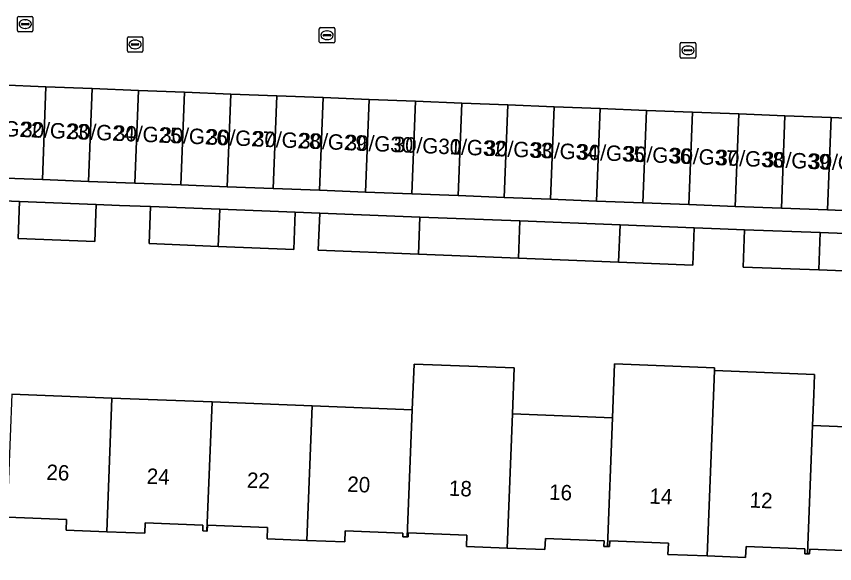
# Model space of a CAD drawing. Extents: x 161354 to 162026, y 386504 to 387460.
# Drawn here: x 161513.1 to 161566.2, y 386562 to 386597.5 of the extents above; entities that cross this region are included whole.
import ezdxf

# ---------------------------------------------------------------- set-up
doc = ezdxf.new("R2010")
doc.units = 0
for name, color, linetype in [('IMGEO_Erf', 7, 'Continuous'), ('IMGEO_Kolk', 7, 'Continuous'), ('IMGEO_Pand', 7, 'Continuous'), ('IMGEO_Pand_nummerreeks', 7, 'Continuous'), ('IMGEO_Rijbaan_lokaal_open', 7, 'Continuous'), ('IMGEO_Rioolput', 7, 'Continuous'), ('IMGEO_Voetpad_open', 7, 'Continuous')]:
    doc.layers.add(name, color=color, linetype=linetype)

msp = doc.modelspace()

# ---------------------------------------------------------------- linework, layer by layer
at = {"layer": 'IMGEO_Erf'}
for points in [[(161570.104, 386580.842), (161565.178, 386581.036), (161560.268, 386581.229), (161560.362, 386583.654), (161558.771, 386583.716), (161557.084, 386583.782), (161556.989, 386581.358), (161552.175, 386581.548), (161545.673, 386581.804), (161539.171, 386582.06), (161532.669, 386582.316), (161532.765, 386584.73), (161531.177, 386584.792), (161531.083, 386582.378), (161526.168, 386582.572), (161521.673, 386582.749), (161521.767, 386585.158), (161519.762, 386585.236), (161518.248, 386585.295), (161518.154, 386582.888), (161513.165, 386583.084), (161513.26, 386585.49), (161509.566, 386585.634)], [(161512.766, 386572.971), (161519.268, 386572.715), (161525.769, 386572.459), (161532.271, 386572.203), (161538.772, 386571.947), (161538.89, 386574.924), (161545.391, 386574.668), (161545.274, 386571.691), (161551.776, 386571.435), (161551.914, 386574.932), (161558.415, 386574.676), (161558.408, 386574.503), (161564.91, 386574.249), (161564.859, 386572.943), (161564.78, 386570.923), (161571.28, 386570.667)], [(161555.407, 386563.274), (161551.609, 386563.423), (161551.594, 386563.054), (161551.446, 386563.06), (161551.22, 386563.069), (161551.235, 386563.441), (161547.419, 386563.592), (161547.39, 386562.86), (161544.929, 386562.957), (161542.299, 386563.06), (161542.328, 386563.803), (161538.517, 386563.953), (161538.506, 386563.689), (161538.447, 386563.691), (161538.156, 386563.703), (161538.165, 386563.932), (161534.411, 386564.08), (161534.383, 386563.361), (161531.926, 386563.458), (161529.337, 386563.56), (161529.366, 386564.292), (161525.474, 386564.445), (161525.459, 386564.06), (161525.438, 386564.061), (161525.158, 386564.072), (161525.173, 386564.456), (161521.418, 386564.604), (161521.391, 386563.931), (161518.925, 386564.028), (161516.286, 386564.132), (161516.313, 386564.813), (161512.49, 386564.964)], [(161568.375, 386562.744), (161564.596, 386562.893), (161564.583, 386562.579), (161564.451, 386562.584), (161564.27, 386562.592), (161564.283, 386562.921), (161560.453, 386563.072), (161560.425, 386562.356), (161557.933, 386562.454), (161555.378, 386562.554), (161555.407, 386563.274)]]:
    msp.add_lwpolyline(points, dxfattribs=at)
at = {"layer": 'IMGEO_Kolk'}
for p, q in [((161513.134, 386596.595), (161513.134, 386597.447)), ((161513.209, 386597.521), (161514.061, 386597.521)), ((161513.622, 386597.301), (161513.647, 386597.301)), ((161514.135, 386597.447), (161514.135, 386596.595)), ((161513.393, 386597.015), (161513.393, 386597.027)), ((161513.831, 386596.978), (161513.433, 386596.978)), ((161513.436, 386597.064), (161513.834, 386597.064)), ((161513.645, 386596.741), (161513.62, 386596.741)), ((161513.877, 386597.027), (161513.877, 386597.015)), ((161532.735, 386595.865), (161532.735, 386596.717)), ((161532.81, 386596.791), (161533.662, 386596.791)), ((161533.736, 386596.717), (161533.736, 386595.865)), ((161514.061, 386596.521), (161513.209, 386596.521)), ((161532.994, 386596.285), (161532.994, 386596.297)), ((161533.432, 386596.248), (161533.034, 386596.248)), ((161533.037, 386596.334), (161533.435, 386596.334)), ((161533.223, 386596.571), (161533.248, 386596.571)), ((161533.478, 386596.297), (161533.478, 386596.285)), ((161533.662, 386595.791), (161532.81, 386595.791)), ((161533.246, 386596.011), (161533.221, 386596.011)), ((161556.184, 386594.887), (161556.184, 386595.739)), ((161556.259, 386595.813), (161557.111, 386595.813)), ((161556.672, 386595.593), (161556.697, 386595.593)), ((161557.185, 386595.739), (161557.185, 386594.887)), ((161556.443, 386595.307), (161556.443, 386595.319)), ((161556.881, 386595.27), (161556.483, 386595.27)), ((161556.486, 386595.356), (161556.884, 386595.356)), ((161556.927, 386595.319), (161556.927, 386595.307)), ((161557.111, 386594.813), (161556.259, 386594.813)), ((161556.695, 386595.033), (161556.67, 386595.033))]:
    msp.add_line(p, q, dxfattribs=at)
for points in [[(161513.134, 386596.595), (161513.134, 386597.447)], [(161513.209, 386597.521), (161514.061, 386597.521)], [(161514.135, 386597.447), (161514.135, 386596.595)], [(161532.735, 386595.865), (161532.735, 386596.717)], [(161532.81, 386596.791), (161533.662, 386596.791)], [(161533.736, 386596.717), (161533.736, 386595.865)], [(161514.061, 386596.521), (161513.209, 386596.521)], [(161533.662, 386595.791), (161532.81, 386595.791)], [(161556.184, 386594.887), (161556.184, 386595.739)], [(161556.259, 386595.813), (161557.111, 386595.813)], [(161557.185, 386595.739), (161557.185, 386594.887)], [(161557.111, 386594.813), (161556.259, 386594.813)]]:
    msp.add_lwpolyline(points, dxfattribs=at)
for centre, radius, start, end in [((161513.211, 386597.445), 0.0765, 91.552, 178.448), ((161513.211, 386597.445), 0.0765, 91.552, 178.448), ((161514.059, 386597.445), 0.0765, 1.552, 88.448), ((161514.059, 386597.445), 0.0765, 1.552, 88.448), ((161513.433, 386597.024), 0.0403, 85.8775, 175.7526), ((161513.43, 386597.014), 0.0366, 178.938, 274.7102), ((161513.834, 386597.021), 0.043, 264.8664, 352.4533), ((161513.838, 386597.026), 0.0386, 1.7309, 96.639), ((161532.812, 386596.715), 0.0765, 91.552, 178.448), ((161532.812, 386596.715), 0.0765, 91.552, 178.448), ((161533.66, 386596.715), 0.0765, 1.552, 88.448), ((161533.66, 386596.715), 0.0765, 1.552, 88.448), ((161513.211, 386596.597), 0.0765, 181.552, 268.448), ((161513.211, 386596.597), 0.0765, 181.552, 268.448), ((161514.059, 386596.597), 0.0765, 271.552, 358.448), ((161514.059, 386596.597), 0.0765, 271.552, 358.448), ((161533.034, 386596.294), 0.0403, 85.8775, 175.7526), ((161533.031, 386596.284), 0.0366, 178.938, 274.7102), ((161533.435, 386596.291), 0.043, 264.8664, 352.4533), ((161533.439, 386596.296), 0.0386, 1.7309, 96.639), ((161532.812, 386595.867), 0.0765, 181.552, 268.448), ((161532.812, 386595.867), 0.0765, 181.552, 268.448), ((161533.66, 386595.867), 0.0765, 271.552, 358.448), ((161533.66, 386595.867), 0.0765, 271.552, 358.448), ((161556.261, 386595.737), 0.0765, 91.552, 178.448), ((161556.261, 386595.737), 0.0765, 91.552, 178.448), ((161557.109, 386595.737), 0.0765, 1.552, 88.448), ((161557.109, 386595.737), 0.0765, 1.552, 88.448), ((161556.483, 386595.316), 0.0403, 85.8775, 175.7526), ((161556.48, 386595.306), 0.0366, 178.938, 274.7102), ((161556.884, 386595.313), 0.043, 264.8664, 352.4533), ((161556.888, 386595.318), 0.0386, 1.7309, 96.639), ((161556.261, 386594.889), 0.0765, 181.552, 268.448), ((161556.261, 386594.889), 0.0765, 181.552, 268.448), ((161557.109, 386594.889), 0.0765, 271.552, 358.448), ((161557.109, 386594.889), 0.0765, 271.552, 358.448)]:
    msp.add_arc(centre, radius, start, end, dxfattribs=at)
for centre, major_axis, ratio, start_param, end_param in [((161513.621, 386597.021), (-0.387, 0.002), 0.722429, 4.712389, 7.853982), ((161513.646, 386597.021), (-0.39, 0.002), 0.717154, 1.570796, 4.712389), ((161533.222, 386596.291), (-0.387, 0.002), 0.722429, 4.712389, 7.853982), ((161533.247, 386596.291), (-0.39, 0.002), 0.717154, 1.570796, 4.712389), ((161556.671, 386595.313), (-0.387, 0.002), 0.722429, 4.712389, 7.853982), ((161556.696, 386595.313), (-0.39, 0.002), 0.717154, 1.570796, 4.712389)]:
    msp.add_ellipse(centre, major_axis=major_axis, ratio=ratio, start_param=start_param, end_param=end_param, dxfattribs=at)
at = {"layer": 'IMGEO_Pand'}
for points in [[(161511.981, 386593.064), (161511.744, 386587.025), (161514.744, 386586.909), (161514.981, 386592.946)], [(161514.981, 386592.946), (161514.744, 386586.909), (161517.744, 386586.793), (161517.981, 386592.828)], [(161517.981, 386592.828), (161517.744, 386586.793), (161520.744, 386586.678), (161520.982, 386592.71)], [(161520.982, 386592.71), (161520.744, 386586.678), (161523.745, 386586.562), (161523.982, 386592.592)], [(161523.982, 386592.592), (161523.745, 386586.562), (161526.745, 386586.446), (161526.982, 386592.474)], [(161526.982, 386592.474), (161526.745, 386586.446), (161529.745, 386586.331), (161529.982, 386592.357)], [(161529.982, 386592.357), (161529.745, 386586.331), (161532.745, 386586.215), (161532.982, 386592.239)], [(161532.982, 386592.239), (161532.745, 386586.215), (161535.745, 386586.099), (161535.982, 386592.121)], [(161535.982, 386592.121), (161535.745, 386586.099), (161538.745, 386585.983), (161538.982, 386592.003)], [(161538.982, 386592.003), (161538.745, 386585.983), (161541.746, 386585.868), (161541.982, 386591.885)], [(161541.982, 386591.885), (161541.746, 386585.868), (161544.746, 386585.752), (161544.982, 386591.767)], [(161544.982, 386591.767), (161544.746, 386585.752), (161547.746, 386585.636), (161547.982, 386591.649)], [(161547.982, 386591.649), (161547.746, 386585.636), (161550.746, 386585.52), (161550.982, 386591.531)], [(161550.982, 386591.531), (161550.746, 386585.52), (161553.746, 386585.405), (161553.982, 386591.413)], [(161553.982, 386591.413), (161553.746, 386585.405), (161556.746, 386585.289), (161556.982, 386591.295)], [(161556.982, 386591.295), (161556.746, 386585.289), (161559.746, 386585.173), (161559.982, 386591.177)], [(161559.982, 386591.177), (161559.746, 386585.173), (161562.747, 386585.057), (161562.983, 386591.059)], [(161562.983, 386591.059), (161562.747, 386585.057), (161565.747, 386584.942), (161565.983, 386590.942)], [(161565.983, 386590.942), (161565.747, 386584.942), (161568.747, 386584.826), (161568.983, 386590.824)], [(161518.248, 386585.295), (161513.26, 386585.49), (161513.165, 386583.084), (161518.154, 386582.888)], [(161526.263, 386584.983), (161521.767, 386585.158), (161521.673, 386582.749), (161526.168, 386582.572)], [(161531.177, 386584.792), (161526.263, 386584.983), (161526.168, 386582.572), (161531.083, 386582.378)], [(161539.266, 386584.476), (161532.765, 386584.73), (161532.669, 386582.316), (161539.171, 386582.06)], [(161545.768, 386584.223), (161539.266, 386584.476), (161539.171, 386582.06), (161545.673, 386581.804)], [(161545.673, 386581.804), (161552.175, 386581.548), (161552.27, 386583.97), (161545.768, 386584.223)], [(161557.084, 386583.782), (161552.27, 386583.97), (161552.175, 386581.548), (161556.989, 386581.358)], [(161565.274, 386583.463), (161560.362, 386583.654), (161560.268, 386581.229), (161565.178, 386581.036)], [(161570.198, 386583.271), (161565.274, 386583.463), (161565.178, 386581.036), (161570.104, 386580.842)], [(161545.274, 386571.691), (161545.391, 386574.668), (161538.89, 386574.924), (161538.772, 386571.947), (161538.447, 386563.691), (161538.506, 386563.689), (161538.517, 386563.953), (161542.328, 386563.803), (161542.299, 386563.06), (161544.929, 386562.957)], [(161558.277, 386571.179), (161558.408, 386574.503), (161558.415, 386574.676), (161551.914, 386574.932), (161551.776, 386571.435), (161551.446, 386563.06), (161551.594, 386563.054), (161551.609, 386563.423), (161555.407, 386563.274), (161555.378, 386562.554), (161557.933, 386562.454)], [(161564.78, 386570.923), (161564.859, 386572.943), (161564.91, 386574.249), (161558.408, 386574.503), (161558.277, 386571.179), (161557.933, 386562.454), (161560.425, 386562.356), (161560.453, 386563.072), (161564.283, 386562.921), (161564.27, 386562.592), (161564.451, 386562.584)], [(161519.268, 386572.715), (161512.766, 386572.971), (161512.437, 386564.636), (161512.478, 386564.634), (161512.49, 386564.964), (161516.313, 386564.813), (161516.286, 386564.132), (161518.925, 386564.028)], [(161518.925, 386564.028), (161521.391, 386563.931), (161521.418, 386564.604), (161525.173, 386564.456), (161525.158, 386564.072), (161525.438, 386564.061), (161525.769, 386572.459), (161519.268, 386572.715)], [(161532.271, 386572.203), (161525.769, 386572.459), (161525.438, 386564.061), (161525.459, 386564.06), (161525.474, 386564.445), (161529.366, 386564.292), (161529.337, 386563.56), (161531.926, 386563.458)], [(161531.926, 386563.458), (161534.383, 386563.361), (161534.411, 386564.08), (161538.165, 386563.932), (161538.156, 386563.703), (161538.447, 386563.691), (161538.772, 386571.947), (161532.271, 386572.203)], [(161544.929, 386562.957), (161547.39, 386562.86), (161547.419, 386563.592), (161551.235, 386563.441), (161551.22, 386563.069), (161551.446, 386563.06), (161551.776, 386571.435), (161545.274, 386571.691)], [(161571.28, 386570.667), (161564.78, 386570.923), (161564.451, 386562.584), (161564.583, 386562.579), (161564.596, 386562.893), (161568.375, 386562.744), (161568.348, 386562.052), (161570.936, 386561.95)]]:
    msp.add_lwpolyline(points, close=True, dxfattribs=at)
at = {"layer": 'IMGEO_Rijbaan_lokaal_open'}
msp.add_lwpolyline([(161511.981, 386593.064), (161514.981, 386592.946), (161517.981, 386592.828), (161520.982, 386592.71), (161523.982, 386592.592), (161526.982, 386592.474), (161529.982, 386592.357), (161532.982, 386592.239), (161535.982, 386592.121), (161538.982, 386592.003), (161541.982, 386591.885), (161544.982, 386591.767), (161547.982, 386591.649), (161550.982, 386591.531), (161553.982, 386591.413), (161556.982, 386591.295), (161559.982, 386591.177), (161562.983, 386591.059), (161565.983, 386590.942), (161568.983, 386590.824)], dxfattribs=at)
at = {"layer": 'IMGEO_Rioolput'}
for p, q in [((161520.27, 386595.271), (161520.27, 386596.123)), ((161520.345, 386596.197), (161521.197, 386596.197)), ((161521.271, 386596.123), (161521.271, 386595.271)), ((161520.529, 386595.691), (161520.529, 386595.703)), ((161520.967, 386595.654), (161520.569, 386595.654)), ((161520.572, 386595.74), (161520.97, 386595.74)), ((161520.758, 386595.977), (161520.783, 386595.977)), ((161521.013, 386595.703), (161521.013, 386595.691)), ((161521.197, 386595.197), (161520.345, 386595.197)), ((161520.781, 386595.417), (161520.756, 386595.417))]:
    msp.add_line(p, q, dxfattribs=at)
for points in [[(161520.27, 386595.271), (161520.27, 386596.123)], [(161520.345, 386596.197), (161521.197, 386596.197)], [(161521.271, 386596.123), (161521.271, 386595.271)], [(161521.197, 386595.197), (161520.345, 386595.197)]]:
    msp.add_lwpolyline(points, dxfattribs=at)
for centre, radius, start, end in [((161520.347, 386596.121), 0.0765, 91.552, 178.448), ((161520.347, 386596.121), 0.0765, 91.552, 178.448), ((161521.195, 386596.121), 0.0765, 1.552, 88.448), ((161521.195, 386596.121), 0.0765, 1.552, 88.448), ((161520.569, 386595.7), 0.0403, 85.8775, 175.7526), ((161520.566, 386595.69), 0.0366, 178.938, 274.7102), ((161520.97, 386595.697), 0.043, 264.8664, 352.4533), ((161520.974, 386595.702), 0.0386, 1.7309, 96.639), ((161520.347, 386595.273), 0.0765, 181.552, 268.448), ((161520.347, 386595.273), 0.0765, 181.552, 268.448), ((161521.195, 386595.273), 0.0765, 271.552, 358.448), ((161521.195, 386595.273), 0.0765, 271.552, 358.448)]:
    msp.add_arc(centre, radius, start, end, dxfattribs=at)
for centre, major_axis, ratio, start_param, end_param in [((161520.757, 386595.697), (-0.387, 0.002), 0.722429, 4.712389, 7.853982), ((161520.782, 386595.697), (-0.39, 0.002), 0.717154, 1.570796, 4.712389)]:
    msp.add_ellipse(centre, major_axis=major_axis, ratio=ratio, start_param=start_param, end_param=end_param, dxfattribs=at)
at = {"layer": 'IMGEO_Voetpad_open'}
for points in [[(161568.747, 386584.826), (161565.747, 386584.942), (161562.747, 386585.057), (161559.746, 386585.173), (161556.746, 386585.289), (161553.746, 386585.405), (161550.746, 386585.52), (161547.746, 386585.636), (161544.746, 386585.752), (161541.746, 386585.868), (161538.745, 386585.983), (161535.745, 386586.099), (161532.745, 386586.215), (161529.745, 386586.331), (161526.745, 386586.446), (161523.745, 386586.562), (161520.744, 386586.678), (161517.744, 386586.793), (161514.744, 386586.909), (161511.744, 386587.025)], [(161509.566, 386585.634), (161513.26, 386585.49), (161518.248, 386585.295), (161519.762, 386585.236), (161521.767, 386585.158), (161526.263, 386584.983), (161531.177, 386584.792), (161532.765, 386584.73), (161539.266, 386584.476), (161545.768, 386584.223), (161552.27, 386583.97), (161557.084, 386583.782), (161558.771, 386583.716), (161560.362, 386583.654), (161565.274, 386583.463), (161570.198, 386583.271)]]:
    msp.add_lwpolyline(points, dxfattribs=at)

# ---------------------------------------------------------------- texts
at = {"layer": 'IMGEO_Pand_nummerreeks'}
for s, rotation, p in [('30/G22', 357.6833, (161510.342, 386589.805)), ('30/G23', 357.6833, (161513.358, 386589.683)), ('30/G24', 357.6833, (161516.368, 386589.561)), ('30/G25', 357.6833, (161519.379, 386589.439)), ('30/G26', 357.6833, (161522.389, 386589.318)), ('30/G27', 357.6833, (161525.399, 386589.196)), ('30/G28', 357.6833, (161528.413, 386589.074)), ('30/G29', 357.6833, (161531.416, 386588.952)), ('30/G30', 357.6833, (161534.433, 386588.83)), ('30/G31', 357.6833, (161537.55, 386588.704)), ('30/G32', 357.6833, (161540.444, 386588.587)), ('30/G33', 357.6833, (161543.461, 386588.465)), ('30/G34', 357.6833, (161546.471, 386588.343)), ('30/G35', 357.6833, (161549.481, 386588.222)), ('30/G36', 357.6833, (161552.491, 386588.1)), ('30/G37', 357.6833, (161555.502, 386587.978)), ('30/G38', 357.6833, (161558.515, 386587.856)), ('30/G39', 357.6833, (161561.519, 386587.735)), ('30/G40', 357.6833, (161564.535, 386587.613)), ('26', 357.7425, (161514.993, 386567.399)), ('24', 357.7408, (161521.506, 386567.142)), ('22', 357.7425, (161528.016, 386566.885)), ('20', 357.7408, (161534.535, 386566.627)), ('18', 357.7425, (161541.138, 386566.367)), ('16', 357.7408, (161547.648, 386566.11)), ('14', 357.7425, (161554.161, 386565.853)), ('12', 357.7425, (161560.671, 386565.596))]:
    msp.add_text(s, height=1, rotation=rotation, dxfattribs=at).set_placement(p)

doc.saveas('drawing.dxf')
